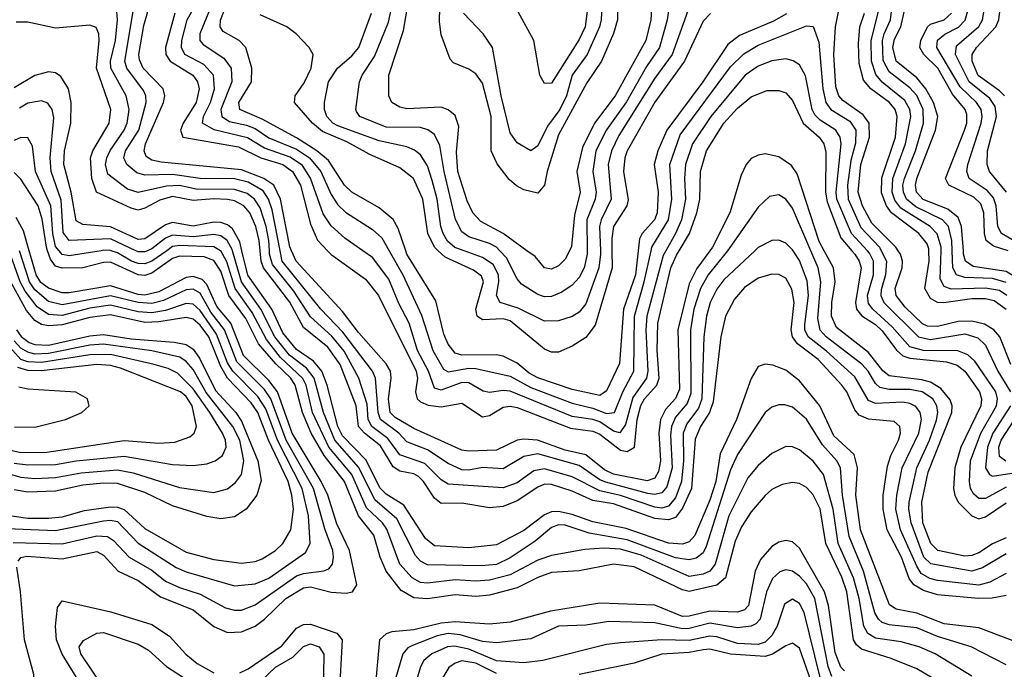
# Model space of a CAD drawing. Header units: inches. Extents: x 884549 to 1028252, y 526810 to 653624.
# Tile 365 of 656: x 904246 to 907104, y 618785 to 620671. Entities that reach past the tile are written whole.
import ezdxf

# ---------------------------------------------------------------- set-up
doc = ezdxf.new("R2010")
doc.units = ezdxf.units.IN
doc.header["$MEASUREMENT"] = 0
doc.layers.add('A9601', color=7, linetype='Continuous')
doc.layers.add('A9602', color=7, linetype='Continuous')

msp = doc.modelspace()

# ---------------------------------------------------------------- linework, layer by layer
at = {"layer": 'A9601', "color": 5}
for points, elevation in [([(904185, 619195), (904350, 619187.8), (904490, 619215.6), (904510, 619218.1), (904530, 619214.1), (904590, 619151.3), (904700.3, 619080.3), (904730, 619067.4), (904870, 619027), (904930, 619032.5), (904970, 619049), (905075.7, 619124.3), (905089.6, 619150.4), (905084.3, 619230), (905065.8, 619310), (904994.7, 619450), (904961.2, 619541.2), (904937.2, 619577.2), (904865.5, 619650), (904850, 619674.5), (904818.1, 619758.1), (904770, 619826.1), (904750, 619845.2), (904730, 619847.1), (904670, 619826.4), (904630, 619819.3), (904590, 619823), (904510, 619842.3), (904450, 619833), (904370, 619812.2), (904330, 619815.1), (904296.7, 619836.7), (904262.6, 619882.6), (904248.1, 619910), (904216.5, 619996.5)], 3260), ([(904227, 619153), (904370, 619149.2), (904470, 619172.1), (904501, 619170), (904518.7, 619158.6), (904564.4, 619110), (904630, 619072.9), (904670, 619040.9), (904710, 619022.4), (904770, 619002.9), (904843.3, 618963.3), (904870, 618956.4), (904890, 618956.8), (904930, 618971.9), (905050, 619055.7), (905070, 619063.2), (905129.6, 619070.4), (905143.3, 619076.7), (905154.7, 619090), (905157.6, 619110), (905155.3, 619130), (905132.2, 619192.2), (905098.8, 619310), (905020.2, 619450), (904975.3, 619570), (904956.7, 619596.7), (904877, 619677), (904840.7, 619770), (904801.5, 619821.5), (904770, 619876.7), (904750, 619888.1), (904730, 619886), (904664.2, 619855.8), (904630, 619847.2), (904590, 619849.2), (904510, 619869), (904370, 619843.1), (904330, 619852.7), (904290, 619886.1), (904275.1, 619910), (904245.9, 620000)], 3240), ([(904241.5, 619098.5), (904250, 619109.6), (904267.2, 619112.8), (904370, 619105.9), (904470, 619126.7), (904490, 619116.5), (904532.6, 619070), (904590, 619042.9), (904655.3, 618995.3), (904750, 618957.8), (904810, 618909), (904850, 618891.4), (904890, 618894), (904930, 618910.4), (904956.8, 618930), (905018.8, 618990), (905070, 619021.7), (905090, 619023.9), (905150, 619008.8), (905193.8, 619006.2), (905212.7, 619010), (905224.9, 619030), (905204.1, 619130), (905167.2, 619207.2), (905141, 619290), (905121.6, 619330), (905036.9, 619470), (904994.6, 619590), (904970, 619623.2), (904896.2, 619696.2), (904858.8, 619790), (904818.2, 619838.2), (904790, 619901.9), (904776.1, 619916.1), (904750, 619924.9), (904730, 619922.4), (904650, 619880.5), (904610, 619871.4), (904590, 619872.8), (904510, 619898.4), (904390, 619877.4), (904370, 619877.5), (904330, 619891), (904307.3, 619907.3), (904294.1, 619930), (904274.2, 620000)], 3220), ([(906990, 618704.1), (906850, 618786.3), (906776.1, 618816.1), (906690, 618843.4), (906675.5, 618855.5), (906666.7, 618870), (906647.4, 619010), (906632.6, 619052.6), (906586, 619150), (906570, 619250.5), (906550, 619290.9), (906530, 619312.8), (906510, 619323.9), (906490, 619327.1), (906459.1, 619320.9), (906430, 619306.5), (906410, 619289.4), (906370, 619242), (906341.8, 619198.2), (906323, 619157), (906295.1, 619050), (906270, 619029.3), (906190, 619011), (906170, 619015.8), (906030, 619082.3), (905970, 619089.6), (905870, 619071), (905790, 619065.6), (905750, 619051.7), (905690, 619021.2), (905610, 619000.3), (905570, 618996.6), (905510, 619000.8), (905430, 618989.5), (905390, 618991.9), (905353.6, 619013.6), (905310.2, 619070), (905293.1, 619110), (905274.2, 619174.2), (905230, 619230.6), (905189.1, 619330), (905130, 619405.3), (905092.5, 619470), (905067.2, 619530), (905046.2, 619610), (905033.2, 619630), (904990, 619671.8), (904939.8, 619730), (904903.1, 619803.1), (904853.8, 619870), (904830, 619941), (904810, 619971.6), (904782.1, 619982.1), (904710, 619983.8), (904690, 619977.1), (904630, 619934.8), (904610, 619928.5), (904590, 619929.8), (904510, 619966.4), (904490, 619965.9), (904430, 619950), (904370, 619949.1), (904350, 619954.7), (904335.7, 619975.7), (904327.2, 620000)], 3180), ([(904482.5, 620000), (904390, 619985.5), (904370, 619988.8), (904360.5, 620000)], 3160), ([(904673.2, 620000), (904630, 619969.3), (904610, 619962.2), (904590, 619962.9), (904571.2, 619970), (904530, 619994), (904511.7, 620000)], 3160), ([(904617.6, 620000), (904610, 619996.9), (904590, 619997), (904583.6, 620000)], 3140), ([(907010, 618764.5), (906903.6, 618830), (906857.5, 618850), (906804.8, 618864.8), (906730, 618875.6), (906708.3, 618888.3), (906696.8, 618910), (906683, 618990), (906666.7, 619050), (906621.7, 619150), (906607.8, 619250), (906579.3, 619350), (906550, 619388.6), (906510, 619421.8), (906490, 619431), (906470, 619431.6), (906430, 619411.6), (906390, 619376.4), (906359.7, 619340.3), (906305.1, 619230), (906265.4, 619090), (906250, 619070), (906230, 619061.4), (906190, 619054), (906050, 619116.1), (905990, 619133.8), (905943.2, 619136.8), (905887.2, 619132.8), (905790, 619115), (905750, 619101.4), (905670, 619059.4), (905610, 619043.3), (905570, 619040.3), (905510, 619044.7), (905430, 619034.5), (905410, 619037.2), (905385.3, 619050), (905350, 619089.9), (905311.7, 619191.7), (905299, 619210), (905253.5, 619253.5), (905210.2, 619350.2), (905143.6, 619430), (905096.5, 619530), (905077.5, 619610), (905068.7, 619628.7), (905003.6, 619690), (904962.3, 619742.3), (904920.9, 619820.9), (904871.4, 619890), (904847.6, 619967.6), (904830, 619999.5), (904829.1, 620000)], 3160), ([(907110, 618798.2), (907007.8, 618850), (906910, 618880.4), (906850, 618905), (906770, 618913.9), (906750, 618920.8), (906739.2, 618930), (906728.5, 618948.5), (906695.3, 619070), (906653.7, 619170), (906634.8, 619290), (906628.8, 619370), (906618.2, 619390), (906576.4, 619436.4), (906530, 619510.9), (906490, 619545.4), (906467.7, 619552.3), (906450, 619552.4), (906430, 619545.9), (906410, 619529.9), (906330, 619408.2), (906310, 619363.9), (906239.1, 619140.9), (906230, 619123.4), (906210, 619107.2), (906190, 619102.7), (906150, 619108.2), (906010, 619160.8), (905899.8, 619179.8), (905830, 619203.5), (905810, 619204.2), (905790, 619196.6), (905742.9, 619157.1), (905670, 619108.2), (905630.5, 619089.5), (905585.6, 619085.6), (905430, 619087.7), (905410, 619098.7), (905394.9, 619114.9), (905341.4, 619221.4), (905277.1, 619277.1), (905230.7, 619370.7), (905161.5, 619450), (905127.9, 619530), (905101.3, 619630), (905079.2, 619659.2), (905030, 619696.7), (904986.5, 619750), (904946.3, 619830), (904889.8, 619909.8), (904864.5, 620000)], 3140), ([(907150, 618860.1), (907030, 618905), (906930, 618916.7), (906850, 618947.6), (906790, 618959.3), (906771.5, 618971.5), (906686.6, 619190), (906673.3, 619290), (906678.2, 619370), (906668.7, 619408.7), (906610, 619462.9), (906568.5, 619550), (906510, 619622.1), (906470, 619653.6), (906432.1, 619667.9), (906410, 619671.1), (906390, 619663.7), (906370, 619628.7), (906327.2, 619510), (906279.8, 619410), (906267.3, 619330), (906250, 619275.9), (906206.4, 619173.6), (906190, 619154.8), (906170, 619147.8), (906130, 619150.7), (906006.5, 619193.5), (905910, 619212.5), (905850, 619234.7), (905810, 619243.2), (905790, 619241.6), (905770, 619233.7), (905710, 619187.6), (905630, 619145.7), (905550, 619137.8), (905450, 619143.6), (905424.3, 619164.3), (905361.6, 619261.6), (905310, 619293.1), (905291.6, 619311.6), (905251.6, 619391.6), (905182.9, 619462.9), (905170.2, 619490), (905139, 619610), (905123.4, 619650), (905099.2, 619679.2), (905050, 619713.1), (905010, 619761.4), (904977.9, 619830), (904908.6, 619928.6), (904891.5, 620000)], 3120), ([(907110, 618998.9), (907068.8, 618991.2), (907029.2, 618990.8), (906910, 619001), (906870, 619013.6), (906841.7, 619030), (906828.2, 619048.2), (906806.1, 619110), (906764.7, 619190), (906752.7, 619250), (906753, 619290), (906765.1, 619374.9), (906774.5, 619405.5), (906797.7, 619450), (906803.1, 619470), (906800.9, 619490), (906784.5, 619504.5), (906710, 619510.7), (906682.9, 619522.9), (906670, 619537.9), (906647.2, 619590), (906633, 619610), (906564.2, 619684.2), (906503.9, 619730), (906489.5, 619750), (906485.4, 619770), (906494.1, 619850), (906488, 619888), (906470, 619919.9), (906450, 619931), (906430, 619932.1), (906390, 619920.3), (906350, 619893), (906321, 619859), (906295.4, 619810), (906281.7, 619750), (906259.2, 619560.8), (906248.7, 619530), (906222.5, 619490), (906206.7, 619453.3), (906195.9, 619310), (906170, 619252.2), (906150, 619225.8), (906130, 619218.5), (906090, 619222.9), (905970, 619265.4), (905910, 619275.1), (905850, 619302.4), (905790, 619321.5), (905770, 619322.1), (905750, 619313.9), (905690, 619274), (905650, 619257.1), (905610, 619253.8), (905530, 619267), (905470, 619266.1), (905450, 619281.4), (905418.6, 619330), (905404.4, 619344.4), (905390, 619352.6), (905350, 619360.4), (905330, 619372.7), (905293.2, 619433.2), (905247.2, 619470), (905229.9, 619489.9), (905223.4, 619550), (905176.9, 619670), (905140.4, 619720.4), (905070, 619777.1), (905030.9, 619850.9), (904954.5, 619950), (904947.3, 619970), (904944.4, 620000)], 3080), ([(906380, 620000), (906290, 619915.1), (906270, 619888.8), (906250.9, 619850), (906240.2, 619810), (906232.5, 619750), (906226.3, 619570), (906217, 619543), (906182.6, 619497.4), (906171.8, 619470), (906172.8, 619390), (906167.2, 619330), (906150, 619282.9), (906130, 619258.1), (906110, 619252.5), (906090, 619255.1), (905990, 619289.7), (905930, 619302.6), (905850, 619343.8), (905770, 619366.9), (905739.1, 619360.9), (905690, 619326.2), (905650, 619311.6), (905490, 619321.9), (905470, 619334.4), (905422.2, 619382.2), (905350, 619407.4), (905314.9, 619454.9), (905268.7, 619490), (905258.1, 619510), (905254.5, 619554.5), (905231.1, 619630), (905188.3, 619708.3), (905152.3, 619752.3), (905090, 619808.5), (905042.5, 619882.5), (904980.4, 619960.4), (904971.6, 619990), (904971.2, 620000)], 3060), ([(906301, 620000), (906300.6, 619999.4), (906244.9, 619930), (906222.1, 619890), (906203.2, 619830), (906193.5, 619770), (906194.3, 619585.7), (906183.6, 619556.4), (906150, 619516.5), (906138.4, 619490), (906135.2, 619464.8), (906140.2, 619370), (906125.1, 619314.9), (906110, 619297.1), (906090, 619292.1), (906070, 619295.6), (905947.8, 619327.8), (905930, 619335.1), (905870, 619376.6), (905750, 619410.6), (905710, 619402.2), (905650, 619367.2), (905590, 619370.2), (905550, 619363), (905530, 619364.1), (905490, 619382.1), (905430, 619422.3), (905370, 619445.6), (905346.5, 619470), (905293.3, 619510), (905286.6, 619530), (905278.8, 619630), (905270.5, 619650), (905183.9, 619763.9), (905120.4, 619830), (905008.2, 619970), (905002.3, 620000)], 3040), ([(906250, 620000), (906211.5, 619948.5), (906190, 619903.4), (906156.5, 619770), (906161.9, 619598.1), (906150, 619570.6), (906120.9, 619539.1), (906106.2, 619510), (906101.1, 619470), (906106.2, 619390), (906100.8, 619359.2), (906090, 619339.5), (906067.7, 619332.3), (905970, 619351), (905943.6, 619363.6), (905890, 619407.9), (905830, 619421.2), (905749.8, 619450.2), (905710, 619453.2), (905690.3, 619449.7), (905630, 619420.5), (905550, 619418.1), (905530, 619421.2), (905390, 619483.4), (905335.9, 619515.9), (905322, 619530), (905316.5, 619570), (905324.9, 619630), (905322.5, 619650), (905310, 619672), (905230, 619762.2), (905183.8, 619823.8), (905048.4, 619970), (905035.5, 620000)], 3020), ([(905139.9, 620000), (905150, 619989.2), (905250, 619917.3), (905287.7, 619870), (905396.8, 619650), (905400.9, 619630), (905395.7, 619590), (905399.8, 619570), (905410, 619561.2), (905431.7, 619551.7), (905470, 619546.5), (905530, 619557), (905590, 619517.3), (905610, 619521.7), (905650, 619545.6), (905670, 619548.8), (905690, 619545.2), (905845.2, 619485.2), (905910, 619476.6), (905930, 619467.6), (905990, 619420.6), (906010, 619417.2), (906030.9, 619430), (906038.8, 619510), (906049.4, 619550.6), (906059.7, 619570), (906095.4, 619610), (906102.9, 619630), (906096.6, 619710), (906098.7, 619790), (906136.5, 619950), (906152.5, 619987.5), (906160.2, 620000)], 2980), ([(906121.7, 620000), (906113.8, 619986.2), (906067.2, 619810), (906064.1, 619770), (906069.5, 619650), (906065.6, 619630), (906025.8, 619574.2), (906004.9, 619495.1), (905988.8, 619471.2), (905970, 619476.2), (905930, 619502.9), (905910, 619510), (905850, 619519), (905670, 619592.1), (905650, 619594.2), (905610, 619588.3), (905591.8, 619591.8), (905550, 619616.8), (905530, 619617.1), (905470, 619594.8), (905450, 619600.9), (905432.9, 619650), (905401.2, 619710), (905376.5, 619790), (905346.8, 619846.8), (905317.8, 619917.8), (905270, 619980.7), (905242.4, 620000)], 2960), ([(905318.9, 620000), (905358.7, 619930), (905413.1, 619813.1), (905445.9, 619710), (905476.4, 619656.4), (905490, 619648.2), (905550, 619658.8), (905570, 619657.9), (905670, 619635.7), (905730, 619602.8), (905850, 619557.2), (905910, 619542.6), (905950, 619527.3), (905973.1, 619530), (905996.9, 619590), (906029.4, 619650), (906030.7, 619810), (906059.4, 619910), (906079.5, 620000)], 2940), ([(906041.9, 620000), (906033.8, 619930), (905999.1, 619830), (905987.8, 619672.2), (905950, 619592.9), (905930, 619579.6), (905850, 619597.4), (905750, 619631.1), (905724.9, 619644.9), (905690, 619673.3), (905650, 619693.4), (905630, 619697.9), (905530, 619696.5), (905510, 619702.8), (905490, 619728.3), (905477.3, 619757.3), (905454.3, 619854.3), (905370.4, 619990), (905366.9, 620000)], 2920), ([(905965.5, 620000), (905966.2, 619950), (905916.4, 619783.6), (905890, 619748.2), (905850, 619722.8), (905810, 619705.8), (905790, 619705.8), (905770, 619714.5), (905670, 619796.3), (905650, 619802.6), (905590, 619799.3), (905574.1, 619810), (905570, 619830), (905592.9, 619910), (905586.5, 619926.5), (905563.9, 619943.9), (905481.6, 619981.6), (905461.3, 620000)], 2880), ([(905931.8, 620000), (905932.2, 619990), (905927.4, 619950), (905890, 619846.1), (905870, 619822), (905850, 619809.1), (905810, 619796.2), (905770, 619795.8), (905693.1, 619833.1), (905641.4, 619850), (905629.9, 619869.9), (905637.2, 619910), (905636.1, 619930), (905620.4, 619960.4), (905590, 619980.7), (905536.2, 620000)], 2860), ([(905893.5, 620000), (905893.7, 619990), (905884.5, 619950), (905870, 619922.2), (905850, 619900.1), (905820.2, 619879.8), (905790, 619866.9), (905770, 619866.5), (905750, 619872.8), (905703.3, 619903.3), (905690, 619918), (905659.4, 619979.4), (905639.7, 620000)], 2840), ([(905842.1, 620000), (905830, 619975.8), (905810, 619956.4), (905790, 619946.7), (905770, 619950.6), (905742.7, 619982.7), (905718.6, 620000)], 2820), ([(907110, 619062.7), (907062.7, 619037.3), (907030, 619029.2), (906910, 619042.8), (906888.3, 619048.3), (906863.4, 619063.4), (906850, 619083.9), (906803.1, 619190), (906789.4, 619250), (906792, 619290), (906808, 619370), (906855.8, 619470), (906864, 619510), (906860.4, 619530), (906847.6, 619547.6), (906830, 619556.3), (906810, 619560), (906730, 619556.7), (906710, 619565.2), (906670, 619633.4), (906588.7, 619708.7), (906534.8, 619750), (906525.7, 619770), (906525.3, 619785.3), (906535.8, 619870), (906532.1, 619912.1), (906510, 619971.7), (906491.8, 620000)], 3060), ([(907110, 619120.1), (907041, 619079), (907010, 619069.7), (906891.4, 619091.4), (906871.2, 619110), (906833.6, 619210), (906827.1, 619250), (906828.6, 619270), (906850.6, 619369.4), (906887.5, 619450), (906907.6, 619507.6), (906911.4, 619530), (906908.4, 619550), (906896.6, 619570), (906865.8, 619590), (906830, 619597.2), (906770, 619597.1), (906743.3, 619603.3), (906730, 619614.2), (906708.8, 619650), (906690.4, 619670.4), (906587.7, 619750), (906569.4, 619769.4), (906563.4, 619803.4), (906571.4, 619910), (906564, 619950), (906542.7, 620000)], 3040), ([(907110, 619166.7), (907070, 619149.1), (907030, 619123), (907010, 619114.9), (906990, 619113.4), (906911.7, 619130), (906891.2, 619150), (906868.1, 619210), (906865, 619270), (906882.9, 619357.1), (906951.9, 619530), (906953.4, 619550), (906947.3, 619567.3), (906920.4, 619600.4), (906890, 619618.5), (906865.3, 619625.3), (906770, 619636.5), (906751.3, 619651.3), (906710, 619704.1), (906616.8, 619776.8), (906602.5, 619810), (906603.9, 619850), (906613.4, 619910), (906608.9, 619950), (906581.2, 620000)], 3020), ([(906662, 620000), (906670.6, 619990), (906683.5, 619970), (906688.6, 619950), (906672.2, 619850), (906675.3, 619830), (906690.7, 619810.7), (906730, 619785.7), (906750, 619767.2), (906791.1, 619711.1), (906810, 619694.6), (906830, 619688), (906937, 619677), (906967.5, 619667.5), (906990.1, 619650.1), (907032, 619590), (907038.6, 619570), (907036.4, 619550), (906977.8, 619430), (906960.7, 619370), (906956.5, 619310), (906960.4, 619290), (906970.8, 619270), (907010, 619230.3), (907030, 619221.5), (907050, 619227.5), (907110, 619267.9)], 2980), ([(907110, 619313.8), (907050, 619280.7), (907030, 619280.5), (907014.6, 619294.6), (907006.3, 619310), (907003.4, 619330), (907006.1, 619390), (907036, 619470), (907081.3, 619550), (907084.7, 619570), (907079.4, 619590), (907018.9, 619678.9), (906998, 619698), (906969.4, 619709.4), (906870, 619710), (906830, 619721.2), (906779.1, 619779.1), (906722.4, 619830), (906710, 619847.1), (906707.5, 619870), (906724.2, 619930), (906724.7, 619970), (906713.2, 619993.2), (906706.9, 620000)], 2960), ([(906746.9, 620000), (906762.1, 619970), (906759.8, 619930), (906746.7, 619886.7), (906745.9, 619870), (906754.3, 619850), (906855.5, 619750), (906890, 619742.6), (906990, 619758.7), (907027.1, 619747.1), (907050, 619726.1), (907085.5, 619650), (907122.8, 619590)], 2940), ([(907123.2, 619670), (907090.9, 619750), (907073.7, 619770), (907046.5, 619786.5), (907010, 619795.6), (906970, 619794.3), (906910, 619779.5), (906881.1, 619781.1), (906867.3, 619787.3), (906816.1, 619836.1), (906790.4, 619870), (906788, 619890), (906807.8, 619950), (906809.2, 619970), (906803, 619990), (906796.5, 620000)], 2920), ([(907110, 619829.1), (907074.6, 619854.6), (907050, 619860.4), (907010, 619860.7), (906928.5, 619848.5), (906910, 619849.8), (906890, 619861.7), (906873.6, 619890), (906886.2, 619970), (906885.5, 620000)], 2880), ([(907112, 619870), (907090, 619884), (907050, 619891.7), (906950, 619888.4), (906930, 619896), (906918.3, 619918.3), (906920.9, 620000)], 2860), ([(907110, 619907.6), (907070, 619919), (906990, 619922.1), (906965.3, 619930), (906954.5, 619950), (906953.3, 620000)], 2840), ([(907402.5, 620000), (907404.5, 619970), (907418.2, 619910), (907434.1, 619874.1), (907475.4, 619815.4), (907496.8, 619730), (907498.9, 619690), (907493.9, 619670), (907484.8, 619655.2), (907473.1, 619646.9), (907402, 619638), (907368.8, 619628.8), (907353.7, 619633.7), (907350.3, 619650.3), (907353.3, 619690), (907349.1, 619710), (907337.1, 619730), (907216.5, 619830), (907150, 619914.1), (907110, 619939.2), (907014.2, 619954.2), (906991.6, 619970), (906986.3, 619990), (906985.6, 620000)], 2820), ([(904150, 619241), (904270, 619223.8), (904330, 619223.3), (904370, 619227.6), (904434.5, 619245.5), (904510, 619256.6), (904530, 619255.6), (904550, 619249), (904610, 619193.7), (904730, 619124.9), (904810, 619103.1), (904890, 619093.2), (904930, 619097.9), (904950, 619105.8), (904988.8, 619130), (905010.4, 619149.6), (905033.7, 619190), (905040.7, 619250), (905036.3, 619290), (905025.2, 619330), (904968.9, 619450), (904937.8, 619530), (904918, 619558), (904849.6, 619629.6), (904830, 619664), (904795.6, 619750), (904770, 619784.3), (904750, 619801), (904730, 619806.5), (904650, 619793.3), (904610, 619792), (904510, 619813.9), (904450, 619805.8), (904370, 619784.6), (904330, 619781.5), (904310, 619785.8), (904290, 619797.2), (904266, 619826), (904223.4, 619903.4)], 3280), ([(904236.7, 619770), (904250.9, 619750.9), (904274, 619734), (904290, 619727.6), (904330, 619726), (904450, 619753), (904490, 619756.6), (904570, 619743.7), (904694.6, 619734.6), (904730, 619727.9), (904750, 619714.1), (904768.2, 619688.2), (904814.3, 619594.3), (904873.5, 619530), (904890, 619505.2), (904937.9, 619390), (904947, 619333), (904934.4, 619290), (904903.8, 619250), (904870, 619227.5), (904830, 619221.2), (904790, 619228.8), (904690, 619259), (904610, 619298), (904530, 619324), (904490, 619325.5), (904430, 619319.2), (904350, 619302.3), (904270, 619298.6), (904230, 619306)], 3320), ([(904130, 619376.1), (904250, 619342.4), (904290, 619338.9), (904350, 619341.2), (904424.9, 619355.1), (904530, 619363.8), (904575.3, 619355.3), (904710, 619312.5), (904810, 619297.6), (904850, 619309.1), (904872.9, 619327.1), (904890.3, 619350), (904897.2, 619390), (904885, 619450), (904865.5, 619490), (904788, 619588), (904750, 619655.3), (904730, 619678.7), (904711.4, 619691.4), (904629.8, 619709.8), (904490, 619728.5), (904450, 619725.9), (904330, 619701.4), (904290, 619700.1), (904270, 619705.1), (904250, 619716.6), (904230, 619738)], 3340), ([(904230, 619383.7), (904270, 619378.5), (904350, 619379.7), (904410, 619390.2), (904550, 619403.4), (904690, 619379.4), (904750, 619376), (904790, 619381), (904813.6, 619390), (904834.7, 619405.3), (904846, 619430), (904843.8, 619450), (904834.9, 619470), (904797.9, 619530), (904750, 619599.3), (904704.2, 619644.2), (904677.6, 619657.6), (904637, 619670), (904510, 619698.3), (904450, 619698.2), (904310, 619675.6), (904270, 619677), (904250, 619684.6), (904210, 619728.5)], 3360), ([(904110, 619446.2), (904250, 619414.5), (904324.7, 619415.3), (904550, 619449.3), (904650, 619441.4), (904696.2, 619443.8), (904740.3, 619459.7), (904752.8, 619470), (904759.5, 619490), (904747.1, 619550), (904730, 619576.5), (904713.5, 619590), (904539.1, 619659.1), (904510, 619667), (904470, 619669.8), (904308.4, 619651.6), (904270, 619651.8), (904241.2, 619661.2)], 3380), ([(904230.9, 619489.1), (904290, 619487.4), (904379.8, 619510), (904426.6, 619530), (904448.3, 619550), (904442.9, 619570), (904409, 619589), (904270, 619598), (904243.6, 619603.6)], 3420), ([(907122.1, 619550), (907071, 619470), (907055.1, 619430), (907050, 619370), (907061.8, 619350), (907070, 619345.3), (907125.9, 619354.1)], 2940), ([(907108.7, 619388.7), (907090, 619402.5), (907088.1, 619430), (907095.4, 619450), (907160.3, 619550)], 2920), ([(906640.8, 618780.8), (906630, 618791.3), (906613.3, 618833.3), (906594.2, 618970), (906582.5, 619010), (906510, 619136.6), (906490, 619154.8), (906470, 619159.1), (906450, 619153.8), (906430, 619140.9), (906396.5, 619103.5), (906380.8, 619070), (906361.9, 618970), (906350, 618957), (906330, 618950.7), (906250, 618953.8), (906190, 618938.9), (906170, 618938.4), (906090, 618970.9), (905930, 618976.9), (905786.8, 618953.2), (905670, 618921.7), (905610, 618915.7), (905510, 618922.7), (905470, 618918.6), (905390, 618899.5), (905326.1, 618893.9), (905310, 618887.7), (905290.5, 618870), (905275.9, 618710)], 3220), ([(904230, 618659.2), (904250, 618667.9), (904276.3, 618710), (904288, 618750), (904287.8, 618770), (904260.2, 618870), (904248.9, 619010), (904238.5, 619081.5)], 3220), ([(906603.8, 618763.8), (906593.2, 618793.2), (906554.7, 618990), (906530, 619032.9), (906510, 619055.4), (906490, 619069.5), (906470, 619073.4), (906452.6, 619067.4), (906431.3, 619048.7), (906414.4, 619010), (906395.6, 618930), (906383.4, 618916.6), (906370, 618909.9), (906330, 618905.3), (906250, 618919), (906190, 618903.2), (906170, 618902.2), (906090, 618919.8), (905956.7, 618923.3), (905890, 618912.7), (905810, 618909.9), (905730, 618873.7), (905630, 618861.4), (905590, 618865.9), (905525.2, 618885.2), (905490, 618888.4), (905458.4, 618881.6), (905386.1, 618853.9), (905373, 618847), (905358, 618830), (905338.6, 618761.4)], 3240), ([(904430.9, 618730), (904369.2, 618829.2), (904353.1, 618870), (904349.9, 618910), (904356.2, 618963.8), (904370, 618983.9), (904511.2, 618951.2), (904630, 618914.9), (904680.8, 618880.8), (904728.7, 618828.7), (904761.2, 618801.2), (904810, 618774.8)], 3180), ([(906570, 618761.5), (906523, 618950), (906510, 618976.2), (906490, 618988.7), (906466.5, 618973.5), (906444.6, 618910), (906430, 618882.9), (906410, 618863.9), (906390, 618857), (906330, 618859.3), (906270, 618879.1), (906250, 618881.4), (906190, 618868.1), (906110, 618870.2), (905990, 618861.9), (905950, 618856.4), (905765.3, 618810), (905710, 618803.5), (905630.1, 618809.9), (905550, 618843.3), (905508.2, 618851.8), (905488.6, 618850), (905442.2, 618830), (905419, 618810), (905410, 618792.3), (905391.4, 618730)], 3260), ([(904885.5, 618774.5), (904910, 618786.3), (905007.2, 618852.8), (905050, 618904.5), (905070, 618914.6), (905090, 618915.5), (905166.6, 618890), (905182.1, 618870), (905173.5, 618710)], 3180), ([(904517.7, 618690), (904423.7, 618830), (904419, 618850), (904431.8, 618868.2), (904470, 618889.5), (904490, 618891.2), (904590, 618857.6), (904620.6, 618840.6), (904672.5, 618792.5), (904757.6, 618737.6)], 3160), ([(904924.8, 618730), (904988.9, 618791.1), (905039.5, 618820.5), (905070, 618850.8), (905090, 618858.5), (905116, 618850), (905129.2, 618829.2), (905126.4, 618653.6)], 3160), ([(906550.1, 618730), (906510, 618846.1), (906490, 618860.8), (906470, 618853.3), (906431.7, 618828.3), (906410, 618822), (906310, 618829), (906250, 618843.1), (906230, 618841.4), (906190, 618833.8), (906110, 618828.8), (906030, 618802.3), (905870, 618769.5)], 3280), ([(905630, 618772.7), (905570, 618802.3), (905530, 618809), (905510, 618802.6), (905491.9, 618790), (905460.8, 618739.2)], 3280)]:
    msp.add_lwpolyline(points, dxfattribs=dict(at, elevation=elevation))
at = {"layer": 'A9602', "color": 5}
for points, elevation in [([(907110.6, 620170), (907060.9, 620230), (907054.5, 620250), (907056, 620290), (907082, 620390), (907078.2, 620418.2), (907062.3, 620442.3), (907002.5, 620490), (906962.6, 620570), (906965.3, 620594.7), (907030, 620650.5), (907041.4, 620670), (907048.1, 620710), (907040.3, 620810), (907022.1, 620850), (906984, 620904), (906976.2, 620930), (906976, 620950), (906995.5, 621010), (907030, 621047.2), (907070, 621069.6), (907148, 621092)], 2740), ([(907104.7, 620450), (907090, 620464.1), (907028.7, 620508.7), (907010.7, 620550), (907010.8, 620570), (907023.4, 620590), (907079.8, 620650), (907088.8, 620670), (907093.1, 620710), (907092.3, 620790), (907087.8, 620810), (907066.6, 620850), (907024.8, 620910), (907015.9, 620930), (907014, 620950), (907028.5, 620991.5), (907048.3, 621011.7), (907070, 621025.6), (907110, 621040.7)], 2720), ([(905035.5, 620000), (905030.8, 620010.8), (905003.5, 620150), (904984.5, 620190), (904955.1, 620210), (904890, 620234.8), (904656.6, 620256.6), (904630, 620262.4), (904613.8, 620273.8), (904607.8, 620290), (904611.8, 620310), (904663.4, 620430), (904667.2, 620450), (904662.8, 620470), (904604.8, 620530), (904593.9, 620553.9), (904592.5, 620570), (904606.7, 620653.3), (904645.3, 620790)], 3020), ([(905242.4, 620000), (905190, 620036.6), (905150, 620072.1), (905127.4, 620107.4), (905090.4, 620210.4), (905066.9, 620246.9), (905031.9, 620271.9), (904957.2, 620297.2), (904907.3, 620327.3), (904810.6, 620350.6), (904777.3, 620370), (904780.3, 620390), (904800.1, 620430), (904811.9, 620470), (904809.1, 620509.1), (904781, 620541), (904725.7, 620570), (904716.2, 620590), (904717.2, 620610), (904732.9, 620670), (904809.7, 620810)], 2960), ([(905718.6, 620000), (905649.6, 620049.6), (905584.5, 620084.5), (905561.9, 620110), (905545.1, 620145.1), (905518.3, 620230), (905514.1, 620285.9), (905520.8, 620360.8), (905510, 620392.2), (905490, 620409.4), (905470, 620416.7), (905370, 620411.8), (905350, 620416.3), (905326.5, 620430), (905317.4, 620450), (905318.2, 620510), (905360.8, 620639.2), (905383.1, 620770)], 2820), ([(906796.5, 620000), (906789.9, 620010), (906720.3, 620080.3), (906692.9, 620130), (906680.6, 620170), (906687.8, 620250), (906712.6, 620330), (906712.3, 620370), (906694.8, 620394.8), (906635.7, 620435.7), (906623.7, 620450), (906615.3, 620475.3), (906609.2, 620570), (906614.6, 620650), (906636.6, 620763.4)], 2920), ([(905002.3, 620000), (904979, 620119), (904968.8, 620150), (904953.4, 620173.4), (904910, 620198.5), (904870, 620208.3), (904770, 620210), (904690, 620221.1), (904610, 620219.3), (904586.5, 620226.5), (904556.9, 620250), (904548.9, 620270), (904553.5, 620290), (904592.4, 620350), (904613.9, 620430), (904612.4, 620450), (904605.5, 620465.5), (904557, 620530), (904551.2, 620550), (904581.4, 620730)], 3040), ([(904809.7, 620730), (904769, 620630), (904769.7, 620610), (904778.6, 620598.6), (904839.2, 620559.2), (904860.1, 620530), (904862.1, 620490), (904830.2, 620410), (904833.1, 620390), (904855, 620375), (904904.7, 620364.7), (904930, 620354.6), (904970, 620327.8), (905050, 620295), (905087.2, 620270), (905120.2, 620230), (905150, 620162.8), (905170, 620132.7), (905191.8, 620111.8), (905270, 620061.5), (905297.6, 620037.6), (905318.9, 620000)], 2940), ([(905366.9, 620000), (905344.6, 620064.6), (905330, 620090.4), (905290, 620124.3), (905210, 620170.3), (905189.6, 620190), (905142.3, 620262.3), (905109.2, 620290), (905050, 620328.1), (904950, 620381.9), (904885.5, 620410), (904882.5, 620430), (904919.6, 620490), (904920.1, 620530), (904902.4, 620590), (904883.6, 620610), (904836.6, 620636.6), (904828.6, 620650), (904829.7, 620669.7), (904852, 620730)], 2920), ([(905639.7, 620000), (905630, 620010.2), (905610, 620021.4), (905550, 620039.9), (905530, 620054.9), (905511, 620091), (905478.3, 620230), (905465.8, 620305.8), (905450, 620337.1), (905431, 620351), (905410, 620357.3), (905310, 620358.5), (905233.5, 620390), (905224.4, 620404.4), (905221.9, 620410), (905232.5, 620490), (905240.3, 620510), (905275.9, 620564.1), (905316.9, 620663.1), (905331.6, 620731.6)], 2840), ([(905981.5, 620730), (905981.1, 620670), (905969.7, 620630.3), (905935, 620550), (905892.2, 620487.8), (905810, 620335.9), (905777.2, 620230), (905769.7, 620190.3), (905750, 620167.5), (905710, 620176.7), (905688.3, 620188.3), (905666.7, 620206.7), (905632.1, 620252.1), (905615.2, 620290), (905615.2, 620390), (905590, 620485.9), (905570, 620513.7), (905550, 620526.9), (905505.1, 620545.1), (905496, 620556), (905470, 620626.9), (905464.6, 620664.6), (905467.2, 620750)], 2780), ([(905937.3, 620730), (905934.5, 620670), (905929.4, 620650), (905893.6, 620570), (905850.3, 620510), (905833.3, 620450), (905814.1, 620410), (905778.7, 620361.3), (905750, 620304.7), (905730, 620289.9), (905690, 620313.3), (905670, 620342.4), (905644.3, 620450), (905619.2, 620590), (905591.3, 620630), (905535, 620690)], 2760), ([(905900.5, 620750), (905887.7, 620650), (905870, 620613.4), (905790, 620486), (905770, 620485.3), (905756, 620510), (905739.2, 620610), (905693.7, 620693.7)], 2740), ([(906083.1, 620750), (906078.6, 620670), (906064.3, 620610), (905974.7, 620450), (905915.3, 620370), (905880.3, 620299.7), (905863.2, 620230), (905872.9, 620170), (905857.2, 620102.8), (905848.1, 620011.9), (905842.1, 620000)], 2820), ([(906134.8, 620730), (906125.8, 620670), (906103.6, 620590), (906065.3, 620534.7), (906008.1, 620431.9), (905949.3, 620350.7), (905919.1, 620290), (905909.8, 620230), (905919.2, 620170), (905916.7, 620150), (905892.1, 620090), (905893.5, 620000)], 2840), ([(906920.9, 620000), (906921.2, 620010), (906909.4, 620049.4), (906889.6, 620070), (906803.9, 620123.9), (906786.5, 620146.5), (906778.4, 620170), (906780.7, 620210), (906817.6, 620310), (906832.9, 620390), (906830, 620410), (906816, 620436), (906749.6, 620489.6), (906731.2, 620511.2), (906719, 620550), (906718.2, 620610), (906747.6, 620730)], 2860), ([(904971.2, 620000), (904970, 620030), (904961.9, 620070), (904944, 620124), (904928.4, 620150), (904906.4, 620166.4), (904870, 620177.4), (904758.5, 620178.5), (904710, 620189.2), (904672.7, 620187.3), (904590, 620168.7), (904559, 620179), (904502.3, 620222.3), (904495.4, 620250), (904499.6, 620270), (904509, 620291), (904550, 620350), (904558.2, 620370), (904563.9, 620410), (904555.4, 620450), (904511.1, 620530), (904510, 620550), (904524.4, 620610), (904530.4, 620670.4), (904527.3, 620707.3)], 3060), ([(906190.1, 620710), (906140.4, 620570), (906090, 620501.2), (905985.8, 620334.2), (905964.1, 620290), (905954.7, 620250), (905963, 620150), (905934.5, 620090), (905929.4, 620070), (905931.8, 620000)], 2860), ([(906953.3, 620000), (906952.5, 620030), (906942, 620070), (906924.5, 620090), (906847.6, 620127.6), (906820.9, 620150), (906811.4, 620170), (906810.1, 620190), (906814.2, 620210), (906846.8, 620290), (906869.8, 620370), (906869, 620410), (906850, 620450.2), (906830, 620472.7), (906770, 620519.7), (906752.6, 620552.6), (906751.2, 620610), (906755.6, 620630), (906773.9, 620670), (906779, 620710)], 2840), ([(906985.6, 620000), (906980.3, 620070), (906970, 620096.5), (906940.4, 620120.4), (906868.9, 620148.9), (906849.6, 620170), (906846.3, 620190), (906850, 620210), (906904.2, 620350), (906911.6, 620390), (906898.5, 620430), (906876.6, 620470), (906850, 620501.6), (906790.6, 620550), (906781.1, 620590), (906785.5, 620614.5), (906804.1, 620650), (906817.6, 620710)], 2820), ([(907170, 620007.1), (907096.6, 620050), (907085.5, 620070), (907080.9, 620130), (907073.1, 620153.1), (907054.7, 620174.7), (907002.4, 620210), (906995.1, 620230), (906998.4, 620250), (907037, 620370), (907040.3, 620390), (907037.1, 620410), (907023.5, 620430), (906976, 620476), (906908.2, 620590), (906910, 620610.8), (906931.6, 620628.4), (906970.9, 620649.1), (906990.9, 620669.1), (907002.5, 620710)], 2760), ([(904696.5, 620690), (904669.8, 620590), (904671, 620570), (904683, 620550), (904749.2, 620510), (904762.8, 620490), (904767.2, 620470), (904758.3, 620430), (904720.4, 620370), (904712.9, 620350), (904719.9, 620330), (904881.7, 620301.7), (904946.7, 620270), (905009.9, 620249.9), (905038.5, 620230), (905061.3, 620190), (905090, 620077.5), (905111, 620031), (905139.9, 620000)], 2980), ([(905461.3, 620000), (905450.1, 620010.1), (905431.4, 620050), (905416.6, 620150), (905389.5, 620209.5), (905350, 620240.3), (905260.4, 620280.4), (905196.3, 620316.3), (905125.6, 620345.6), (905096.4, 620370), (905044.1, 620430), (905046, 620450), (905072.2, 620487.8), (905092.8, 620530), (905097.9, 620570), (905086.3, 620590), (905049.2, 620630), (905021.5, 620650), (904944.8, 620684.8)], 2880), ([(905536.2, 620000), (905509.6, 620009.6), (905488.1, 620028.1), (905475.1, 620050), (905468.5, 620070), (905458.1, 620150), (905443.9, 620203.9), (905430, 620246.8), (905410, 620277.9), (905392, 620292), (905370, 620301.2), (905290, 620318.6), (905170, 620362.9), (905155.4, 620370), (905137.6, 620390), (905130.8, 620410), (905131.2, 620430), (905143, 620490), (905169.1, 620530), (905210, 620565.5), (905230.5, 620590), (905267.7, 620690)], 2860), ([(906251.8, 620688.2), (906230, 620666.1), (906175.8, 620550), (906090, 620431.6), (906009.4, 620290), (906002.5, 620270), (905998.6, 620230), (906012.2, 620147.8), (906008.5, 620130), (905970, 620069.8), (905965, 620035), (905965.5, 620000)], 2880), ([(906471.9, 620688.1), (906434, 620666), (906335.5, 620624.5), (906301.6, 620598.4), (906229.7, 620490.3), (906124.6, 620350), (906099.1, 620290), (906088, 620250), (906099.8, 620170), (906096.4, 620110), (906088.5, 620090), (906053, 620050), (906045.8, 620034.2), (906041.9, 620000)], 2920), ([(906885.5, 620000), (906885.4, 620005.4), (906880.2, 620020.2), (906856.1, 620050), (906776.9, 620110), (906762.7, 620130), (906747.9, 620167.9), (906748.7, 620211.3), (906788.5, 620330), (906793.6, 620390), (906787.7, 620410), (906771.3, 620430), (906716.5, 620470), (906695.5, 620495.5), (906683.1, 620543.1), (906681.5, 620601.5), (906684.8, 620650), (906698.8, 620690)], 2880), ([(907115.1, 620000), (907072.9, 620012.9), (907051.9, 620030), (907046.7, 620050), (907044.9, 620110), (907035.8, 620135.8), (907015.5, 620155.5), (906943.5, 620190), (906933.3, 620210), (906989.1, 620350), (906995.2, 620370), (906995.4, 620395.4), (906990.4, 620410), (906954.4, 620454.4), (906911.1, 620530), (906871.2, 620570), (906859.5, 620590), (906862.4, 620610), (906881.6, 620650), (906890, 620657.5), (906930, 620670.3), (906950.6, 620689.4)], 2780), ([(904944.4, 620000), (904941.5, 620030), (904931.5, 620070), (904914.3, 620110), (904897.4, 620130), (904870, 620144.5), (904850, 620148.3), (904810, 620150.4), (904750, 620145.7), (904690, 620157.6), (904653, 620147), (904610, 620123.2), (904590, 620118.1), (904570, 620123.4), (904469.6, 620169.6), (904455.8, 620210), (904451.8, 620270), (904458.7, 620290), (904506.5, 620370), (904511, 620410), (904469.3, 620530), (904477, 620610), (904476, 620630), (904467.9, 620647.9), (904450, 620654.3), (904350, 620646.2), (904270, 620663.4), (904236.4, 620663.6)], 3080), ([(906079.5, 620000), (906081.7, 620010), (906129.7, 620090), (906139.1, 620150), (906133.2, 620250), (906163.7, 620336.4), (906310, 620533.6), (906348.2, 620571.8), (906390, 620597), (906530, 620652.4), (906550, 620650.8), (906565.6, 620605.6), (906577.3, 620470), (906586.1, 620430), (906601, 620410), (906655.8, 620375.8), (906673, 620350), (906672.2, 620312.2), (906658.5, 620261.5), (906649.5, 620190), (906650.8, 620150), (906687.7, 620067.7), (906741.8, 620010), (906746.9, 620000)], 2940), ([(906706.9, 620000), (906660.7, 620050), (906618.4, 620150), (906616.4, 620170), (906630.6, 620310), (906628, 620330), (906615.4, 620350), (906570, 620379.2), (906554.7, 620394.7), (906546.6, 620410), (906527.7, 620507.7), (906510, 620539.3), (906491.6, 620551.6), (906470, 620556.7), (906430, 620551.6), (906390, 620536), (906352.1, 620510), (906252.1, 620390), (906199.4, 620310), (906178.9, 620250), (906175.8, 620210), (906178.9, 620150), (906167.4, 620090), (906150.4, 620050), (906121.7, 620000)], 2960), ([(904891.5, 620000), (904885.4, 620025.4), (904863.8, 620063.8), (904850, 620075), (904830, 620081.8), (904810, 620082.5), (904750, 620071.4), (904690, 620081.6), (904670, 620075.5), (904610, 620034.4), (904590, 620032.9), (904510, 620069.4), (904430, 620075.7), (904410, 620086.8), (904395.7, 620170), (904374.5, 620250), (904376.2, 620290), (904395.2, 620370), (904395.8, 620430), (904387.6, 620470), (904365.6, 620505.6), (904350, 620516.2), (904330, 620519.7), (904290, 620508.4), (904230, 620472.5)], 3120), ([(906160.2, 620000), (906190.5, 620050), (906211.9, 620110), (906220.9, 620150), (906222.6, 620230), (906240.3, 620290), (906290.7, 620370), (906330, 620413.4), (906370, 620446.7), (906414.8, 620465.2), (906450, 620465.3), (906470, 620458.3), (906490, 620435.8), (906520.2, 620370), (906566.5, 620330), (906580.9, 620310), (906585.9, 620285.9), (906585.6, 620170), (906590, 620141.9), (906630, 620036.9), (906662, 620000)], 2980), ([(904583.6, 620000), (904510, 620034.2), (904390, 620029.5), (904372.4, 620052.4), (904367.1, 620147.1), (904337.4, 620230), (904334.7, 620270), (904345.8, 620385.8), (904340.3, 620410), (904328, 620428), (904310, 620434.6), (904270, 620428), (904246.1, 620413.9)], 3140), ([(904360.5, 620000), (904350, 620012.4), (904342.5, 620050), (904336.6, 620130), (904292.5, 620230), (904283.2, 620303.2), (904270, 620327.4), (904250, 620328.4), (904230, 620320.1)], 3160), ([(906581.2, 620000), (906566.5, 620026.5), (906502.7, 620222.7), (906487.1, 620247.1), (906450, 620272.8), (906410, 620281.2), (906390, 620277.5), (906370, 620267.2), (906354.8, 620250), (906340.8, 620219.2), (906307.2, 620110), (906257.4, 620010), (906250, 620000)], 3020), ([(904327.2, 620000), (904323.7, 620010), (904311.2, 620091.2), (904300, 620130), (904250, 620207.2), (904230, 620226.9)], 3180), ([(906542.7, 620000), (906490, 620123.4), (906470, 620149.9), (906450, 620161.8), (906423.1, 620156.9), (906390, 620126.1), (906301, 620000)], 3040), ([(904274.2, 620000), (904257.8, 620057.8), (904236, 620096)], 3220), ([(904864.5, 620000), (904863.5, 620003.5), (904848.6, 620030), (904830, 620043.5), (904810, 620047), (904750, 620040.4), (904690, 620045.2), (904670, 620036.8), (904630, 620005.1), (904617.6, 620000)], 3140), ([(904829.1, 620000), (904810, 620011.2), (904710, 620015.1), (904690, 620011.9), (904673.2, 620000)], 3160), ([(906491.8, 620000), (906490, 620002.8), (906470, 620022.1), (906450, 620030.3), (906430, 620029.9), (906390.3, 620009.7), (906380, 620000)], 3060), ([(904511.7, 620000), (904510, 620000.6), (904490, 620001.2), (904482.5, 620000)], 3160)]:
    msp.add_lwpolyline(points, dxfattribs=dict(at, elevation=elevation))

doc.saveas('drawing.dxf')
